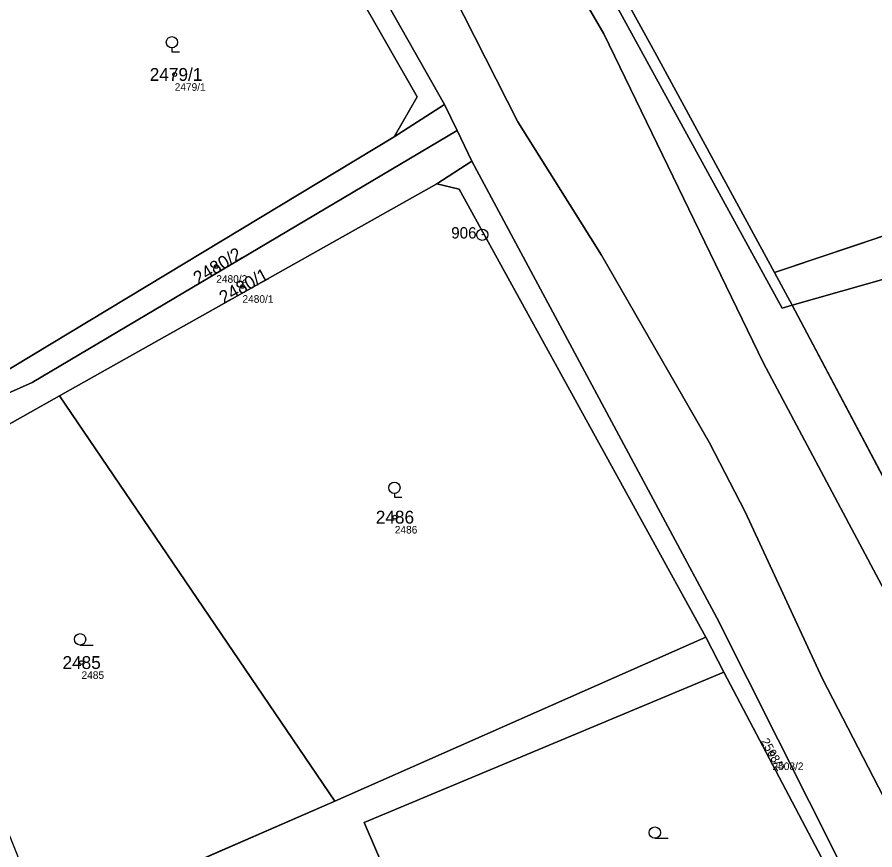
# Model space of a CAD drawing. Extents: x -754150 to -749824, y -1058608 to -1053956.
# Drawn here: x -751667.6 to -751554.3, y -1056775.2 to -1056665.2 of the extents above; entities that cross this region are included whole.
import ezdxf

# ---------------------------------------------------------------- set-up
doc = ezdxf.new("R2010")
doc.units = 0
for name, color, linetype in [('Vrstva 1', 7, 'Continuous'), ('Vrstva 2', 7, 'Continuous'), ('Vrstva 3', 7, 'Continuous'), ('Vrstva 50', 7, 'Continuous'), ('Vrstva 51', 7, 'Continuous'), ('Vrstva 8', 7, 'Continuous')]:
    doc.layers.add(name, color=color, linetype=linetype)

msp = doc.modelspace()

# ---------------------------------------------------------------- linework, layer by layer
at = {"layer": 'Vrstva 1'}
for p, q in [((-751617.83, -1056680.99), (-751611.2, -1056676.68)), ((-751611.2, -1056676.68), (-751609.52, -1056680.14)), ((-751688.49, -1056723.58), (-751617.83, -1056680.99)), ((-751609.52, -1056680.14), (-751607.57, -1056684.17)), ((-751567.62, -1056698.91), (-751518.72, -1056682.46)), ((-751607.57, -1056684.17), (-751612.2, -1056687.17)), ((-751612.2, -1056687.17), (-751662.03, -1056715.17)), ((-751567.62, -1056698.91), (-751565.27, -1056703.21)), ((-751565.27, -1056703.21), (-751551.7, -1056728.84)), ((-751662.03, -1056715.17), (-751686.39, -1056728.86)), ((-751625.68, -1056768.72), (-751662.03, -1056715.17)), ((-751625.68, -1056768.72), (-751576.69, -1056747.07)), ((-751574.27, -1056751.69), (-751576.69, -1056747.07)), ((-751574.27, -1056751.69), (-751559.25, -1056780.26)), ((-751663.83, -1056785.34), (-751625.68, -1056768.72))]:
    msp.add_line(p, q, dxfattribs=at)
for points in [[(-751700.74, -1056176.59), (-751705.71, -1056229.07), (-751706.95, -1056279.85), (-751704.22, -1056332.9), (-751703.78, -1056347.73), (-751683.38, -1056455.76), (-751682.91, -1056459.28), (-751667.51, -1056510.49), (-751647.84, -1056559.63), (-751608.58, -1056635.65), (-751590.15, -1056667.38), (-751569.06, -1056710.89), (-751541.11, -1056763.4), (-751520.69, -1056793.49), (-751513.65, -1056806.86), (-751502.6, -1056832.17), (-751496.69, -1056849.52), (-751492.51, -1056863.38), (-751479.52, -1056889.54), (-751467.9, -1056920.45), (-751453.14, -1056959.35), (-751450.88, -1056965.96)], [(-751471.96, -1056969.36), (-751480.21, -1056931.21), (-751483.33, -1056915.71), (-751485.33, -1056909.56), (-751498.66, -1056878.2), (-751507.79, -1056860.07), (-751523.37, -1056826.51), (-751534.48, -1056802.99), (-751548.47, -1056777.29), (-751561.28, -1056752.57), (-751571.46, -1056730.5), (-751576.2, -1056721.41), (-751590.47, -1056696.62), (-751601.5, -1056679), (-751620.05, -1056642.44), (-751634.84, -1056615.37), (-751648.78, -1056588), (-751662.47, -1056553.59), (-751671.89, -1056532.22), (-751687.63, -1056484.53), (-751692.83, -1056468.1)], [(-751611.2, -1056676.68), (-751628.87, -1056645.43), (-751642.1, -1056620.25), (-751657.37, -1056589.53), (-751681, -1056533.6), (-751682.4, -1056530.4)], [(-751609.43, -1056624.33), (-751597.54, -1056647.07), (-751566.6, -1056703.59), (-751565.27, -1056703.21)], [(-751631, -1056647.31), (-751614.8, -1056675.7), (-751617.83, -1056680.99)], [(-751592.51, -1056653.25), (-751583.41, -1056669.78), (-751567.62, -1056698.91)], [(-751609.52, -1056680.14), (-751665.63, -1056713.43), (-751688.49, -1056723.58)], [(-751508.97, -1056878.18), (-751524.6, -1056841.2), (-751534, -1056822.2), (-751543.2, -1056804.8), (-751554.9, -1056784.9), (-751575.22, -1056744.52), (-751607.57, -1056684.17)], [(-751576.69, -1056747.07), (-751609.25, -1056687.87), (-751612.2, -1056687.17)], [(-751565.27, -1056703.21), (-751522.61, -1056691.08), (-751515.91, -1056688.78)], [(-751612.39, -1056807.52), (-751620.83, -1056787.19), (-751615.79, -1056785.44), (-751621.78, -1056771.53), (-751574.27, -1056751.69)]]:
    msp.add_lwpolyline(points, dxfattribs=at)
at = {"layer": 'Vrstva 3'}
for p, q in [((-751647.19, -1056669.23), (-751647.19, -1056669.73)), ((-751647.19, -1056669.73), (-751646.19, -1056669.73)), ((-751617.8, -1056728.08), (-751617.8, -1056728.58)), ((-751617.8, -1056728.58), (-751616.8, -1056728.58)), ((-751659.32, -1056748.1), (-751657.57, -1056748.1)), ((-751583.41, -1056773.63), (-751581.66, -1056773.63))]:
    msp.add_line(p, q, dxfattribs=at)
for centre in [(-751647.19, -1056668.48), (-751617.8, -1056727.33), (-751659.32, -1056747.35), (-751583.41, -1056772.88)]:
    msp.add_circle(centre, 0.75, dxfattribs=at)
at = {"layer": 'Vrstva 50'}
for centre in [(-751646.82, -1056672.73), (-751641.33, -1056698.09), (-751637.87, -1056700.73), (-751617.75, -1056731.21), (-751659.13, -1056750.42), (-751567.86, -1056762.46)]:
    msp.add_circle(centre, 0.25, dxfattribs=at)
at = {"layer": 'Vrstva 51'}
for points in [[(-751659.96, -1056590.39), (-751644.44, -1056621.79), (-751633.42, -1056642.96), (-751631, -1056647.31), (-751614.8, -1056675.7), (-751617.83, -1056680.99), (-751611.2, -1056676.68), (-751628.87, -1056645.43), (-751642.1, -1056620.25), (-751657.37, -1056589.53), (-751681, -1056533.6), (-751682.4, -1056530.4), (-751686.97, -1056531.87), (-751683, -1056534.08), (-751673.2, -1056558)], [(-751605.54, -1056628.65), (-751608.08, -1056623.86), (-751609.43, -1056624.33), (-751597.54, -1056647.07), (-751566.6, -1056703.59), (-751565.27, -1056703.21), (-751567.62, -1056698.91), (-751583.41, -1056669.78), (-751592.51, -1056653.25)], [(-751592.51, -1056653.25), (-751583.41, -1056669.78), (-751567.62, -1056698.91), (-751518.72, -1056682.46), (-751500.59, -1056676.36), (-751501.94, -1056674.43), (-751525.66, -1056633.83), (-751529.06, -1056634.82)], [(-751688.49, -1056723.58), (-751617.83, -1056680.99), (-751614.8, -1056675.7), (-751631, -1056647.31), (-751636.55, -1056648.76), (-751679.32, -1056662.67), (-751689.73, -1056666.58), (-751688.75, -1056668.23), (-751698.83, -1056671.58), (-751698.49, -1056672.73), (-751702.56, -1056674.24), (-751703.79, -1056671.02), (-751706.59, -1056671.99), (-751730.71, -1056679.93), (-751733.69, -1056681.12), (-751727.4, -1056701.15), (-751703.78, -1056693.55), (-751689.67, -1056724.29)], [(-751611.2, -1056676.68), (-751617.83, -1056680.99), (-751688.49, -1056723.58), (-751665.63, -1056713.43), (-751609.52, -1056680.14)], [(-751609.52, -1056680.14), (-751665.63, -1056713.43), (-751688.49, -1056723.58), (-751686.39, -1056728.86), (-751662.03, -1056715.17), (-751612.2, -1056687.17), (-751607.57, -1056684.17)], [(-751567.62, -1056698.91), (-751565.27, -1056703.21), (-751522.61, -1056691.08), (-751515.91, -1056688.78), (-751518.72, -1056682.46)], [(-751575.22, -1056744.52), (-751607.57, -1056684.17), (-751612.2, -1056687.17), (-751609.25, -1056687.87), (-751576.69, -1056747.07), (-751574.27, -1056751.69), (-751559.25, -1056780.26), (-751556.88, -1056784.7), (-751554.8, -1056789.2), (-751546.18, -1056804.39), (-751536.1, -1056822.22), (-751527.31, -1056841.1), (-751519.12, -1056859.9), (-751511.45, -1056877.5), (-751508.97, -1056878.18), (-751524.6, -1056841.2), (-751534, -1056822.2), (-751543.2, -1056804.8), (-751554.9, -1056784.9)], [(-751612.2, -1056687.17), (-751662.03, -1056715.17), (-751625.68, -1056768.72), (-751576.69, -1056747.07), (-751609.25, -1056687.87)], [(-751494.9, -1056701.94), (-751515.91, -1056688.78), (-751522.61, -1056691.08), (-751565.27, -1056703.21), (-751551.7, -1056728.84), (-751514.89, -1056717.77), (-751504.05, -1056714.57), (-751505.06, -1056711.16), (-751491.56, -1056707.21)], [(-751625.68, -1056768.72), (-751662.03, -1056715.17), (-751686.39, -1056728.86), (-751663.83, -1056785.34)], [(-751612.39, -1056807.52), (-751620.83, -1056787.19), (-751615.79, -1056785.44), (-751621.78, -1056771.53), (-751574.27, -1056751.69), (-751576.69, -1056747.07), (-751625.68, -1056768.72), (-751663.83, -1056785.34), (-751683.15, -1056794.47), (-751663.45, -1056828)], [(-751565.22, -1056782.78), (-751559.43, -1056780.33), (-751559.25, -1056780.26), (-751574.27, -1056751.69), (-751621.78, -1056771.53), (-751615.79, -1056785.44), (-751620.83, -1056787.19), (-751612.39, -1056807.52), (-751609.19, -1056806.07), (-751563.25, -1056787.41)]]:
    msp.add_lwpolyline(points, close=True, dxfattribs=at)
for points in [[(-751608.58, -1056635.65), (-751590.15, -1056667.38), (-751569.06, -1056710.89), (-751541.11, -1056763.4), (-751520.69, -1056793.49), (-751513.65, -1056806.86)], [(-751405.19, -1057122.65), (-751413.74, -1057092.28), (-751414.76, -1057088.05), (-751415.85, -1057081.66), (-751422.16, -1057055.6), (-751422.97, -1057052.68), (-751431.84, -1057020.86), (-751432.12, -1057020.06), (-751450.88, -1056965.96), (-751453.14, -1056959.35), (-751467.9, -1056920.45), (-751479.52, -1056889.54), (-751492.51, -1056863.38), (-751496.69, -1056849.52), (-751502.6, -1056832.17), (-751513.65, -1056806.86), (-751520.69, -1056793.49), (-751541.11, -1056763.4), (-751569.06, -1056710.89), (-751590.15, -1056667.38), (-751608.58, -1056635.65)], [(-751461.16, -1057052.79), (-751471.96, -1056969.36), (-751480.21, -1056931.21), (-751483.33, -1056915.71), (-751485.33, -1056909.56), (-751498.66, -1056878.2), (-751507.79, -1056860.07), (-751523.37, -1056826.51), (-751534.48, -1056802.99), (-751548.47, -1056777.29), (-751561.28, -1056752.57), (-751571.46, -1056730.5), (-751576.2, -1056721.41), (-751590.47, -1056696.62), (-751601.5, -1056679), (-751620.05, -1056642.44)], [(-751620.05, -1056642.44), (-751601.5, -1056679), (-751590.47, -1056696.62), (-751576.2, -1056721.41), (-751571.46, -1056730.5), (-751561.28, -1056752.57), (-751548.47, -1056777.29), (-751534.48, -1056802.99), (-751523.37, -1056826.51), (-751507.79, -1056860.07), (-751498.66, -1056878.2), (-751485.33, -1056909.56), (-751483.33, -1056915.71), (-751480.21, -1056931.21), (-751471.96, -1056969.36), (-751468.6, -1056968.54), (-751455.92, -1057003.31)], [(-751628.87, -1056645.43), (-751611.2, -1056676.68), (-751609.52, -1056680.14), (-751607.57, -1056684.17), (-751575.22, -1056744.52), (-751554.9, -1056784.9), (-751543.2, -1056804.8), (-751534, -1056822.2), (-751524.6, -1056841.2), (-751508.97, -1056878.18), (-751504.45, -1056879.66), (-751502.88, -1056884.74), (-751497.02, -1056904.43), (-751492.68, -1056918.49), (-751486.73, -1056946.87), (-751486.17, -1056951.51), (-751477.9, -1057001.5)], [(-751517.33, -1056786.98), (-751536.19, -1056759.38), (-751540.5, -1056751.24), (-751541.04, -1056750.23), (-751545.5, -1056741.98), (-751551.7, -1056728.84), (-751565.27, -1056703.21), (-751566.6, -1056703.59), (-751597.54, -1056647.07)]]:
    msp.add_lwpolyline(points, dxfattribs=at)
at = {"layer": 'Vrstva 8'}
for radius in [0.75, 0.03]:
    msp.add_circle((-751606.2, -1056693.9), radius, dxfattribs=at)

# ---------------------------------------------------------------- texts
at = {"layer": 'Vrstva 2'}
for s, p in [('2479/1', (-751650.12, -1056673.58)), ('2486', (-751620.26, -1056732.06)), ('2485', (-751661.64, -1056751.27))]:
    msp.add_text(s, height=1.7, dxfattribs=at).set_placement(p)
for s, height, rotation, p in [('2480/2', 1.7, 31, (-751643.72, -1056700.52)), ('2480/1', 1.7, 29, (-751640.35, -1056703.08)), ('2508/2', 1.14, 299, (-751569.43, -1056760.8))]:
    msp.add_text(s, height=height, rotation=rotation, dxfattribs=at).set_placement(p)
at = {"layer": 'Vrstva 50'}
for s, p in [('2479/1', (-751646.82, -1056674.89)), ('2480/2', (-751641.33, -1056700.25)), ('2480/1', (-751637.87, -1056702.89)), ('2486', (-751617.75, -1056733.37)), ('2485', (-751659.13, -1056752.58)), ('2508/2', (-751567.86, -1056764.62))]:
    msp.add_text(s, height=1, dxfattribs=at).set_placement(p)
at = {"layer": 'Vrstva 8'}
msp.add_text('906', height=1.5, dxfattribs=at).set_placement((-751610.3, -1056694.4))

doc.saveas('drawing.dxf')
